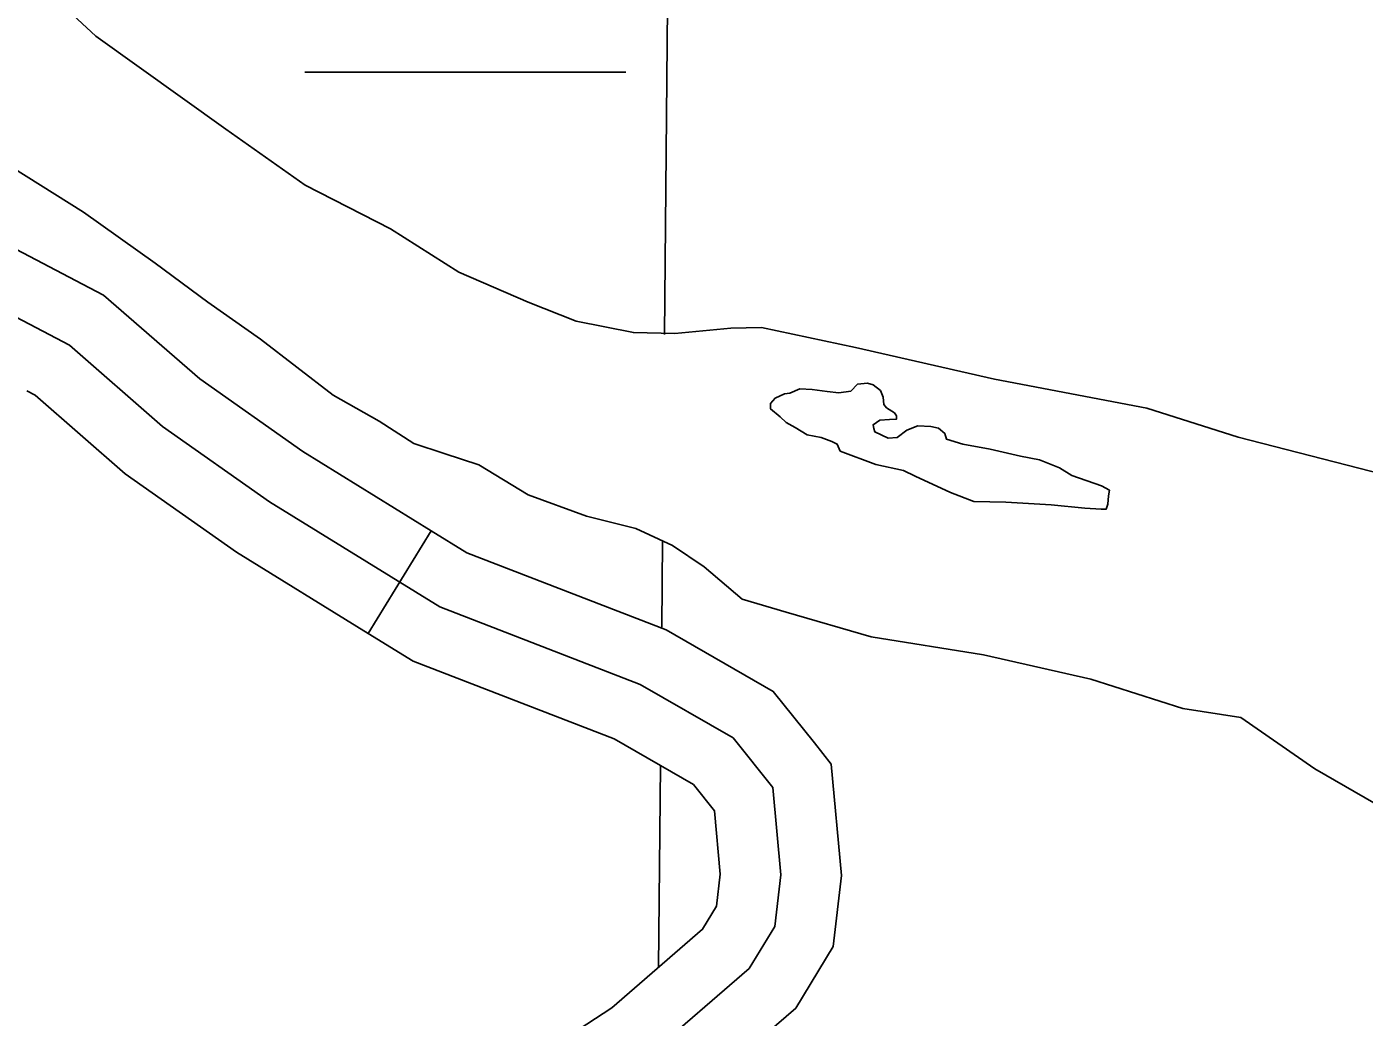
# Model space of a CAD drawing. Extents: x 813775 to 1157140, y 1757555 to 1979907.
# Drawn here: x 1026181 to 1029512, y 1812229 to 1814695 of the extents above; entities that cross this region are included whole.
import ezdxf

# ---------------------------------------------------------------- set-up
doc = ezdxf.new("R2010")
doc.units = 0
for name, color, linetype in [('Level 24', 7, 'Continuous'), ('Level 44', 7, 'Continuous'), ('Level 45', 7, 'Continuous'), ('Level 5', 7, 'Continuous'), ('Level 9', 7, 'Continuous')]:
    doc.layers.add(name, color=color, linetype=linetype)

msp = doc.modelspace()

# ---------------------------------------------------------------- linework, layer by layer
at = {"layer": 'Level 24'}
for points in [[(1025769.2, 1814164.6), (1026070.3, 1814016.3), (1026287.5, 1813902.7), (1026519.5, 1813700.1), (1026786, 1813512.4), (1027210.5, 1813250.5), (1027709.1, 1813057.8), (1027941.1, 1812924.4), (1028039.8, 1812800.9), (1028059.5, 1812583.5), (1028044.7, 1812455.1), (1027980.5, 1812349.8)], [(1027980.5, 1812349.8), (1027728.8, 1812132.4), (1027486.9, 1811974.3), (1027092.1, 1811826.1), (1026805.8, 1811756.9), (1026568.9, 1811697.6), (1026460.3, 1811643.3), (1026386.2, 1811569.2), (1026282.6, 1811356.7), (1026174, 1811119.6), (1026085.1, 1810783.6), (1026045.6, 1810452.6), (1026050.6, 1810175.9), (1026021, 1809919), (1025937, 1809583), (1025877.8, 1809257.9)]]:
    msp.add_lwpolyline(points, dxfattribs=at)
at = {"layer": 'Level 44'}
msp.add_line((1026873.6, 1814582.5), (1027673.6, 1814582.5), dxfattribs=at)
at = {"layer": 'Level 45'}
msp.add_line((1027031.3, 1813184.8), (1027188.8, 1813440.2), dxfattribs=at)
for points in [[(1025471.7, 1814605.3), (1025676.9, 1814421.5), (1025848.1, 1814292.9), (1026138.2, 1814150.1), (1026320.5, 1814054.7)], [(1026320.5, 1814054.7), (1026372.8, 1814027.4), (1026612.3, 1813818.3), (1026868.7, 1813637.7), (1027188.8, 1813440.2)], [(1026181.4, 1813788.9), (1026202.2, 1813778), (1026426.7, 1813582), (1026703.4, 1813387.1), (1027031.3, 1813184.8)], [(1027188.8, 1813440.2), (1027277.5, 1813385.5), (1027773.9, 1813193.6), (1028040.5, 1813040.3), (1028143.1, 1812911.9)], [(1027031.3, 1813184.8), (1027143.5, 1813115.6), (1027644.3, 1812922.1), (1027841.6, 1812808.6), (1027894.5, 1812742.5)], [(1028143.1, 1812911.9), (1028185.1, 1812859.4), (1028210.3, 1812581.7), (1028189.9, 1812405.1), (1028096.4, 1812251.7), (1027819.3, 1812012.3), (1027618.1, 1811880.9)], [(1027894.5, 1812742.5), (1027908.7, 1812585.3), (1027899.5, 1812505), (1027864.7, 1812448), (1027638.3, 1812252.5), (1027454, 1812132)]]:
    msp.add_lwpolyline(points, dxfattribs=at)
at = {"layer": 'Level 5'}
for points in [[(1027792.5, 1816378.5), (1027769.7, 1813928.7)], [(1027764.9, 1813415.2), (1027762.9, 1813199.9)], [(1027759.7, 1812855.7), (1027755, 1812353.2)]]:
    msp.add_lwpolyline(points, dxfattribs=at)
at = {"layer": 'Level 9'}
for points in [[(1026353.5, 1814672.2), (1026124.8, 1814884.3), (1025937.9, 1815054.5), (1025773.3, 1815233.1)], [(1027257.2, 1814084.7), (1027087.1, 1814192.2), (1026875.1, 1814301), (1026677, 1814440.5), (1026353.5, 1814672.2)], [(1026501.3, 1814107.1), (1026322.8, 1814234), (1026144.3, 1814345.7), (1025993.7, 1814485.2), (1025823.5, 1814619.2)], [(1028072.8, 1813237.8), (1027962.9, 1813269.8), (1027868.1, 1813350.8), (1027790, 1813403.8), (1027698, 1813445.7), (1027575.2, 1813476.4), (1027430.2, 1813529.4), (1027307.4, 1813604.7), (1027221, 1813632.6), (1027145.7, 1813657.8), (1027059.2, 1813713.6), (1026944.8, 1813777.8), (1026763.5, 1813917.3), (1026632.4, 1814009.4), (1026501.3, 1814107.1)], [(1028011.5, 1813946.6), (1027935.1, 1813945.2), (1027795.6, 1813931.2), (1027692.4, 1813934), (1027550.1, 1813961.9), (1027430.2, 1814009.4), (1027257.2, 1814084.7)], [(1029198.6, 1813673.1), (1028971, 1813745.7), (1028591.7, 1813818.2), (1028245.8, 1813896.4), (1028011.5, 1813946.6)], [(1028207, 1813638.9), (1028296.3, 1813605.4), (1028364.6, 1813590.1), (1028393.9, 1813576.1), (1028481.8, 1813535.7), (1028540.3, 1813513.3), (1028619.8, 1813511.9), (1028732.8, 1813505), (1028816.5, 1813496.6), (1028856.9, 1813493.8), (1028869.5, 1813493.8), (1028873.7, 1813506.4), (1028875.1, 1813527.3), (1028877.9, 1813541.2), (1028858.3, 1813552.4), (1028784.4, 1813577.5), (1028753.7, 1813597.1), (1028703.5, 1813616.6), (1028656.1, 1813626.4), (1028580.8, 1813643.1), (1028512.4, 1813655.7), (1028472, 1813668.2), (1028467.8, 1813682.2), (1028452.5, 1813696.1), (1028432.9, 1813700.3), (1028400.9, 1813701.7), (1028373, 1813690.5), (1028349.3, 1813672.4), (1028327, 1813671), (1028293.5, 1813686.4), (1028290.7, 1813694.7), (1028289.3, 1813704.5), (1028306, 1813715.7), (1028329.7, 1813717.1), (1028347.9, 1813718.5), (1028347.9, 1813726.8), (1028342.3, 1813733.8), (1028322.8, 1813746.4), (1028315.8, 1813754.7), (1028314.4, 1813772.9), (1028307.4, 1813789.6), (1028289.3, 1813803.6), (1028275.3, 1813807.8), (1028250.2, 1813805), (1028233.5, 1813788.2), (1028204.2, 1813784), (1028174.9, 1813786.8), (1028137.3, 1813792.4), (1028106.6, 1813793.8), (1028081.5, 1813782.6)], [(1028207, 1813638.9), (1028200, 1813655.7), (1028186.1, 1813662.6), (1028159.6, 1813672.4), (1028124.7, 1813679.4), (1028095.4, 1813697.5), (1028073.1, 1813710.1), (1028057.8, 1813724), (1028034.1, 1813743.6), (1028034.1, 1813757.5), (1028045.2, 1813770.1), (1028068.9, 1813781.2), (1028081.5, 1813782.6)], [(1030563, 1813412.3), (1030280.9, 1813394), (1030074.5, 1813416.4), (1029856.9, 1813500.1), (1029589.1, 1813572.6), (1029198.6, 1813673.1)], [(1028072.8, 1813237.8), (1028284.8, 1813176.4), (1028563.8, 1813131.7), (1028831.6, 1813070.3), (1029060.3, 1812997.8), (1029205.3, 1812975.4), (1029389.4, 1812847.1), (1029612.6, 1812718.7), (1029746.5, 1812640.5), (1029846.9, 1812629.4), (1030025.4, 1812629.4), (1030282, 1812635), (1030410.3, 1812623.8), (1030655.8, 1812495.4), (1030845.5, 1812361.5)]]:
    msp.add_lwpolyline(points, dxfattribs=at)

doc.saveas('drawing.dxf')
